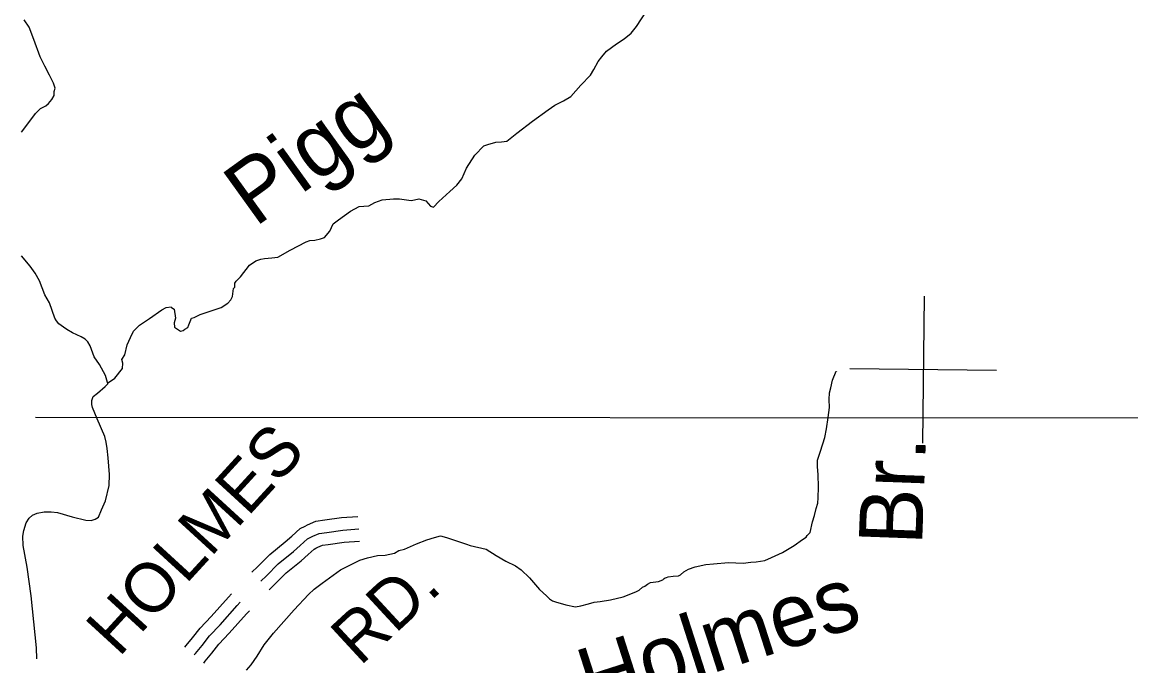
# Model space of a CAD drawing. Extents: x 1551132 to 1791609, y 378168 to 563823.
# Drawn here: x 1615575 to 1623885, y 515519 to 520342 of the extents above; entities that cross this region are included whole.
import ezdxf

# ---------------------------------------------------------------- set-up
doc = ezdxf.new("R2010")
doc.units = 0
for name, color, linetype in [('DESIGN - DRAINAGE - Bridges and Cross Drains Size Text', 7, 'Continuous'), ('DESIGN - ROW - Right-of-Way and Easement Labels', 7, 'Continuous'), ('DESIGN - ROW - Right-of-Way Linework', 7, 'Continuous'), ('DESIGN - TRANSPORTATION - Text', 7, 'Continuous'), ('SURVEY - DRAINAGE - Bridge Hydraulic Data - Points - Locators', 7, 'Continuous'), ('SURVEY - PROPERTY - Owners', 7, 'Continuous')]:
    doc.layers.add(name, color=color, linetype=linetype)

msp = doc.modelspace()

# ---------------------------------------------------------------- linework, layer by layer
at = {"layer": 'DESIGN - ROW - Right-of-Way Linework'}
msp.add_lwpolyline([(1615674.393, 517383.11), (1624287.69, 517377.307)], dxfattribs=at)
at = {"layer": 'DESIGN - TRANSPORTATION - Text'}
for points in [[(1616327.887, 517785.846), (1616321.362, 517813.588), (1616343.511, 517849.481), (1616361.827, 517925.391), (1616386.06, 517979.276), (1616408.268, 518027.169), (1616454.459, 518070.945), (1616528.69, 518120.596), (1616620.988, 518186.148), (1616655.071, 518203.99), (1616691.103, 518209.815), (1616695.078, 518203.799), (1616713.036, 518191.715), (1616724.761, 518123.655), (1616712.611, 518089.712), (1616716.486, 518057.695), (1616730.436, 518045.628), (1616762.376, 518027.477), (1616780.393, 518031.394), (1616794.442, 518041.328), (1616816.492, 518053.22), (1616824.592, 518075.179), (1616844.791, 518123.088), (1616862.824, 518128.997), (1616908.931, 518152.781), (1617065.194, 518204.032), (1617115.343, 518237.791), (1617137.451, 518261.692), (1617151.567, 518287.618), (1617159.809, 518345.578), (1617167.859, 518357.544), (1617167.975, 518385.537), (1617178.042, 518401.496), (1617210.183, 518433.338), (1617278.565, 518521.007), (1617326.713, 518552.783), (1617362.779, 518566.608), (1617390.812, 518572.475), (1617446.844, 518576.209), (1617490.885, 518582), (1617583.124, 518633.56), (1617703.421, 518696.979), (1617731.471, 518706.845), (1617769.486, 518708.671), (1617811.544, 518718.463), (1617839.593, 518728.329), (1617879.801, 518776.139), (1617906.033, 518832.015), (1617946.174, 518861.825), (1618034.464, 518925.401), (1618100.629, 518961.086), (1618136.645, 518962.911), (1618172.677, 518966.744), (1618216.784, 518990.528), (1618272.891, 519012.262), (1618356.939, 519017.862), (1618402.955, 519017.646), (1618490.928, 519005.22), (1618514.961, 519011.112), (1618549.002, 519018.946), (1618600.95, 519002.695), (1618616.883, 518984.62), (1618634.791, 518962.536), (1618658.774, 518956.419), (1618698.956, 518998.229), (1618779.296, 519073.847), (1618831.512, 519121.599), (1618869.719, 519169.416), (1618904.052, 519247.252), (1618966.484, 519346.946), (1619034.782, 519414.623), (1619064.84, 519426.481), (1619124.922, 519442.19), (1619166.946, 519445.99), (1619206.978, 519449.799), (1619281.251, 519511.45), (1619399.657, 519600.878), (1619518.046, 519686.313), (1619568.203, 519720.073), (1619632.36, 519753.765), (1619686.509, 519785.508), (1619762.882, 519871.143), (1619835.205, 519944.795), (1619859.396, 519988.68), (1619891.654, 520048.531), (1619919.803, 520082.391), (1619953.986, 520124.225), (1620030.234, 520179.868), (1620086.408, 520217.594), (1620138.606, 520261.345), (1620178.822, 520311.155), (1620255.32, 520424.791)], [(1615570.18, 519519.14), (1615638.579, 519610.809), (1615674.786, 519658.635), (1615712.944, 519694.453), (1615751.043, 519716.279), (1615773.117, 519732.171), (1615797.25, 519762.055), (1615813.375, 519791.981), (1615815.5, 519821.965), (1615821.608, 519847.94), (1615809.767, 519885.991), (1615780.001, 519946.135), (1615744.268, 520012.303), (1615708.544, 520082.471), (1615661.07, 520212.7), (1615627.438, 520304.852), (1615589.655, 520359.037)], [(1616153.157, 517776.387), (1616115.383, 517834.572), (1616083.709, 517916.716), (1616067.834, 517946.792), (1616045.91, 517966.9), (1616015.977, 517985.043), (1615952.079, 518015.343), (1615908.172, 518039.552), (1615884.239, 518057.669), (1615850.323, 518081.828), (1615832.415, 518103.912), (1615820.49, 518123.971), (1615778.958, 518240.166), (1615745.184, 518298.325), (1615703.61, 518404.52), (1615671.844, 518462.671), (1615634.037, 518512.856), (1615570.347, 518591.158)], [(1616137.249, 517369.493), (1616102.15, 517454.087), (1616095.767, 517477.563), (1616095.767, 517506.28), (1616099.6, 517515.855), (1616107.083, 517536.214), (1616139.424, 517561.907), (1616196.065, 517611.366), (1616216.314, 517631.184), (1616214.431, 517641.225), (1616198.998, 517693.518), (1616153.157, 517776.387)], [(1616215.372, 517636.2), (1616268.888, 517674.676), (1616325.795, 517748.195), (1616327.887, 517785.846)], [(1621591.504, 517228.668), (1621604.262, 517294.67), (1621615.228, 517378.739), (1621626.103, 517454.782), (1621622.778, 517514.959), (1621627.353, 517565.018), (1621635.795, 517603.011), (1621648.444, 517658.996), (1621675.252, 517726.839), (1621679.21, 517722.781)], [(1615685.225, 515570.03), (1615681.184, 515652.832), (1615641.527, 516042.167), (1615611.936, 516258.998), (1615581.712, 516419.71), (1615580.503, 516489.879), (1615586.987, 516531.905), (1615605.67, 516589.815), (1615628.102, 516625.641), (1615652.385, 516647.416), (1615686.609, 516663.058), (1615738.791, 516672.484), (1615792.865, 516671.859), (1615838.881, 516667.325), (1615948.686, 516635.991), (1616050.542, 516610.765), (1616090.575, 516608.307), (1616122.732, 516617.957), (1616146.94, 516633.716), (1616169.581, 516687.576), (1616198.389, 516755.403), (1616225.747, 516871.347), (1616228.655, 516951.499), (1616218.064, 517077.911), (1616210.847, 517148.146), (1616203.364, 517194.339), (1616193.823, 517236.548), (1616137.249, 517369.493)], [(1618932.791, 516419.537), (1619053.763, 516392.753), (1619127.478, 516346.66), (1619199.61, 516303.984), (1619273.316, 516269.059), (1619315.032, 516238.516), (1619378.439, 516177.648), (1619453.562, 516090.587), (1619505.111, 516043.895), (1619526.885, 516021.594), (1619550.734, 516005.285), (1619572.676, 515997.01), (1619650.549, 515976.076), (1619722.489, 515961.218), (1619762.629, 515968.768), (1619818.861, 515982.16), (1619861.077, 515995.702), (1619907.201, 516001.185), (1619983.458, 516014.344), (1620079.839, 516035.286), (1620174.411, 516074.296), (1620200.586, 516086.021), (1620224.869, 516107.788), (1620240.977, 516115.622), (1620261.159, 516129.422), (1620283.351, 516143.198), (1620345.524, 516150.506), (1620375.698, 516162.181), (1620387.823, 516172.065), (1620393.898, 516178.015), (1620403.939, 516179.899), (1620416.023, 516185.774), (1620454.113, 516189.349), (1620494.212, 516192.899), (1620508.32, 516200.749), (1620534.611, 516222.5), (1620568.877, 516242.15), (1620619.168, 516261.618), (1620699.483, 516278.735), (1620755.623, 516284.11), (1620867.879, 516292.843), (1620979.984, 516287.543), (1621036.15, 516294.919), (1621076.249, 516298.469), (1621140.439, 516307.752), (1621190.779, 516331.228), (1621273.319, 516368.362), (1621360.042, 516421.489), (1621422.624, 516464.873), (1621450.865, 516482.59), (1621459.031, 516496.524), (1621481.314, 516518.325), (1621498.239, 516598.31), (1621512.805, 516646.253), (1621525.413, 516698.221), (1621539.88, 516738.147), (1621540.338, 516778.231), (1621543.221, 516856.375), (1621540.305, 516952.628), (1621534.955, 517010.821), (1621535.113, 517024.854), (1621535.505, 517058.93), (1621558.304, 517126.815), (1621591.504, 517228.668)], [(1617256.788, 515486.146), (1617291.287, 515525.847), (1617336.095, 515591.482), (1617389.135, 515677.067), (1617458.2, 515762.469), (1617614.422, 515939.074), (1617721.853, 516052.102), (1617764.385, 516093.711), (1617822.959, 516137.138), (1617960.297, 516237.79), (1618105.177, 516309.742), (1618161.967, 516326.784), (1618237.691, 516345.718), (1618296.381, 516347.618), (1618366.429, 516362.769), (1618398.57, 516383.094), (1618440.736, 516392.636), (1618529.309, 516431.712), (1618607.774, 516462.88), (1618664.047, 516480.272), (1618710.246, 516491.772), (1618754.187, 516481.247), (1618905.825, 516429.387), (1618932.791, 516419.537)]]:
    msp.add_lwpolyline(points, dxfattribs=at)
at = {"layer": 'SURVEY - DRAINAGE - Bridge Hydraulic Data - Points - Locators'}
for p, q in [((1622335.728, 518288.121), (1622322.145, 517188.176)), ((1622878.882, 517731.357), (1621778.991, 517744.94))]:
    msp.add_line(p, q, dxfattribs=at)
at = {"layer": 'SURVEY - PROPERTY - Owners'}
for points in [[(1617296.138, 516219.589), (1617338.245, 516261.057), (1617430.335, 516353.785), (1617546.682, 516447.079), (1617595.406, 516490.938), (1617659.463, 516548.598), (1617694.879, 516566.124), (1617712.211, 516574.699), (1617775.202, 516602.758), (1617844.442, 516612.042), (1617969.147, 516629.359), (1618090.036, 516638.542)], [(1617362.294, 516152.404), (1617404.777, 516194.239), (1617493.475, 516283.558), (1617607.764, 516375.194), (1617658.488, 516420.853), (1617712.903, 516469.838), (1617752.319, 516489.338), (1617801.176, 516511.106), (1617857.191, 516518.614), (1617979.214, 516535.556), (1618097.177, 516544.515)], [(1617425.935, 516087.769), (1617468.784, 516129.962), (1617554.215, 516215.998), (1617666.521, 516306.042), (1617719.17, 516353.435), (1617764.31, 516394.069), (1617776.91, 516400.303), (1617790.901, 516407.22), (1617826.167, 516422.937), (1617869.449, 516428.737), (1617988.897, 516445.321), (1618104.044, 516454.063)], [(1616794.141, 515657.841), (1616804.099, 515669.833), (1616851.698, 515728.393), (1616908.78, 515801.562), (1616991.111, 515888.281), (1617120.292, 516033.343), (1617143.391, 516057.627)], [(1616863.906, 515599.873), (1616874.181, 515612.24), (1616922.655, 515671.883), (1616977.587, 515742.294), (1617057.885, 515826.871), (1617187.04, 515971.9), (1617209.115, 515995.109)], [(1616936.429, 515539.613), (1616947.029, 515552.372), (1616996.419, 515613.14), (1617049.11, 515680.684), (1617127.3, 515763.036), (1617256.422, 515908.031), (1617277.438, 515930.124)]]:
    msp.add_lwpolyline(points, dxfattribs=at)

# ---------------------------------------------------------------- texts
at = {"layer": 'DESIGN - DRAINAGE - Bridges and Cross Drains Size Text'}
for s, height, rotation, p in [('Pigg', 474.9971, 35.7573778, (1617319.072, 518800.889)), ('Br.', 475.0122, 87.8868833, (1622319.626, 516419.006)), ('Holmes', 474.9911, 17.7853194, (1619837.61, 515169.011))]:
    msp.add_text(s, height=height, rotation=rotation, dxfattribs=at).set_placement(p)
at = {"layer": 'DESIGN - ROW - Right-of-Way and Easement Labels'}
for s, height, rotation, p in [('HOLMES', 370.0014, 47.5086722, (1616299.294, 515576.906)), ('BR.  RD.', 369.9999, 42.741775, (1617299.312, 514765.035))]:
    msp.add_text(s, height=height, rotation=rotation, dxfattribs=at).set_placement(p)

doc.saveas('drawing.dxf')
